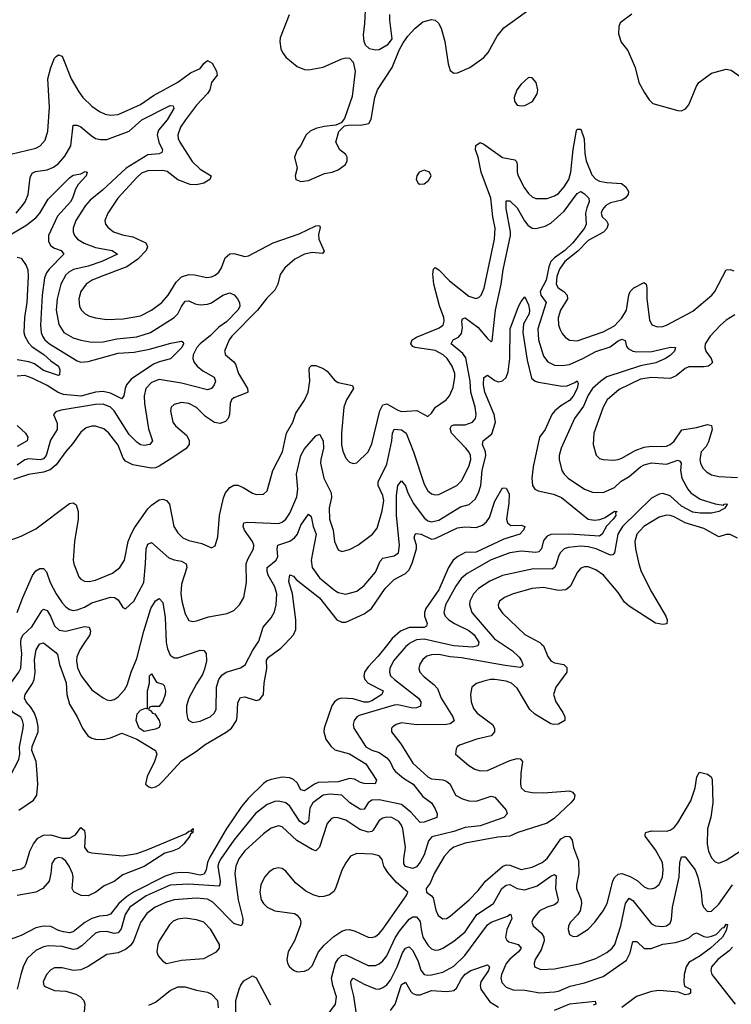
# Model space of a CAD drawing. Header units: inches. Extents: x 1843162 to 1959474, y 907081 to 1016326.
# Tile 420 of 656: x 1920243 to 1924057, y 948069 to 953347. Entities that reach past the tile are written whole.
import ezdxf

# ---------------------------------------------------------------- set-up
doc = ezdxf.new("R2010")
doc.units = ezdxf.units.IN
doc.header["$MEASUREMENT"] = 0
doc.layers.add('B9924', color=7, linetype='Continuous')
doc.layers.add('B9925', color=7, linetype='Continuous')

msp = doc.modelspace()

# ---------------------------------------------------------------- linework, layer by layer
at = {"layer": 'B9924', "color": 5}
for points, elevation in [([(1920000, 949167.3), (1920050, 949178), (1920120.2, 949219.8), (1920173.7, 949270), (1920190.5, 949289.5), (1920239.1, 949380.9), (1920243.1, 949410), (1920241, 949450), (1920262.2, 949550), (1920262.5, 949570), (1920258.5, 949590), (1920248.6, 949608.6), (1920210, 949631.6), (1920193.5, 949653.5), (1920178.7, 949690), (1920176.6, 949730), (1920196.2, 949790), (1920239, 949850), (1920248.6, 949871.4), (1920254.2, 949950), (1920249.3, 950000)], 540), ([(1922215.7, 950000), (1922164.5, 949935.5), (1922110, 949878.3), (1922091.7, 949850), (1922086.9, 949830), (1922093.1, 949810), (1922110.1, 949790), (1922191, 949750), (1922184.5, 949730), (1922130, 949695.6), (1922110, 949688.3), (1922090, 949689.6), (1922030, 949707.2), (1921969.3, 949710.7), (1921950, 949704.9), (1921930, 949690.6), (1921916.3, 949670), (1921874.3, 949550), (1921872.8, 949530), (1921883.8, 949490), (1921910, 949452.7), (1921932.8, 949432.8), (1922010, 949412.3), (1922097.7, 949357.7), (1922154.7, 949270), (1922148.9, 949251.1), (1922090, 949252.1), (1922070, 949257.9), (1922036.5, 949276.5), (1922010, 949278.9), (1921950, 949261.7), (1921842.5, 949257.5), (1921822.2, 949250), (1921770, 949213.2), (1921750, 949219.3), (1921730, 949257), (1921710, 949275), (1921690, 949283.7), (1921650, 949286.6), (1921590, 949275), (1921570, 949266.4), (1921550, 949252.5), (1921470, 949174.5), (1921432.4, 949130), (1921350, 949007.5), (1921262.2, 948857.8), (1921249.5, 948830), (1921242.8, 948790), (1921232.2, 948767.8), (1921210, 948762.4), (1921150, 948773.9), (1921110, 948776.3), (1921070, 948771.9), (1921023.1, 948756.9), (1920852.7, 948670), (1920814.6, 948645.4), (1920774.2, 948610), (1920730, 948552.7), (1920710, 948544.9), (1920670, 948542), (1920629.8, 948530.2), (1920591.9, 948508.1), (1920530, 948457.3), (1920510, 948453.4), (1920477.4, 948457.4), (1920450, 948465.2), (1920410, 948486), (1920370, 948488.7), (1920330, 948479.3), (1920250, 948437.6), (1920172.9, 948410)], 520), ([(1922327.8, 950000), (1922312.5, 949987.5), (1922247.2, 949910), (1922227.5, 949870), (1922224.2, 949850), (1922230.9, 949830), (1922250.9, 949810), (1922379.8, 949710), (1922393.5, 949690), (1922391.9, 949668.1), (1922370, 949658.2), (1922350, 949656.3), (1922270, 949673.7), (1922250, 949672.9), (1922063, 949617), (1922050.1, 949609.9), (1922035.8, 949590), (1922030.2, 949570), (1922034, 949550), (1922098, 949450), (1922130, 949431.2), (1922170, 949418.5), (1922210.2, 949390), (1922228.6, 949368.6), (1922245.9, 949330), (1922257.1, 949317.1), (1922300.8, 949280.8), (1922351.3, 949250), (1922402.7, 949182.7), (1922450, 949148.9), (1922470, 949117.4), (1922481, 949090), (1922478.3, 949070), (1922410, 949044.9), (1922390, 949043.8), (1922339.2, 949099.2), (1922290, 949140.6), (1922170, 949165.8), (1922130, 949164.4), (1922110.1, 949149.9), (1922090, 949116.1), (1922070, 949113.2), (1922012.4, 949150), (1921970, 949189.9), (1921904.6, 949195.4), (1921869.7, 949190.3), (1921814, 949150), (1921798.5, 949121.5), (1921790.1, 949049.9), (1921770, 949034), (1921743.6, 949050), (1921690, 949132.2), (1921670, 949149.9), (1921630, 949158.7), (1921610, 949156.2), (1921570, 949140.5), (1921507.2, 949092.8), (1921391.2, 948948.8), (1921320.6, 948850), (1921309.4, 948830), (1921305.1, 948810), (1921318, 948730), (1921315.9, 948710), (1921310, 948702.3), (1921150, 948712.9), (1921050, 948708.8), (1920920.4, 948650), (1920834, 948590), (1920808.9, 948550), (1920786.5, 948473.5), (1920770, 948453.1), (1920750, 948449.4), (1920710, 948459), (1920670, 948458.3), (1920650, 948449.9), (1920576.5, 948383.5), (1920550, 948366.1), (1920530, 948362.4), (1920470, 948378.7), (1920396.7, 948383.3), (1920370, 948377.6), (1920330, 948357.7), (1920283.8, 948316.2), (1920263.9, 948276.1), (1920248.2, 948230), (1920230.1, 948150)], 540), ([(1920237.6, 949110), (1920316.4, 949163.6), (1920334.8, 949190), (1920340.2, 949250), (1920335.5, 949330), (1920330.3, 949370), (1920308.2, 949430), (1920310, 949451.4), (1920342, 949530), (1920342.3, 949557.7), (1920334.8, 949594.8), (1920321.5, 949630), (1920302.3, 949662.3), (1920278.3, 949690), (1920268.8, 949710), (1920271.6, 949730), (1920311.6, 949788.4), (1920321, 949810), (1920325.7, 949850), (1920322.6, 949917.4), (1920330.4, 949969.6), (1920349.3, 950000)], 520), ([(1922830.3, 950000), (1922883.6, 949963.6), (1922919.6, 949930), (1922933, 949910), (1922939.6, 949890), (1922937.4, 949882.6), (1922924.7, 949875.3), (1922844.8, 949884.8), (1922610, 949927), (1922550, 949930.9), (1922490, 949943.4), (1922450, 949942.3), (1922425.3, 949934.7), (1922402.7, 949917.3), (1922387.1, 949892.9), (1922382, 949870), (1922388.3, 949850), (1922410, 949823.9), (1922463.1, 949783.1), (1922481.9, 949761.9), (1922501.7, 949710), (1922564.6, 949610), (1922571.7, 949588.3), (1922550, 949573.2), (1922530, 949569.9), (1922370, 949568.2), (1922290, 949578.7), (1922260.7, 949570), (1922242.6, 949557.4), (1922234.9, 949550), (1922235.8, 949530), (1922286.3, 949466.3), (1922350, 949361.6), (1922430, 949288.8), (1922450, 949278.7), (1922510, 949273.4), (1922530, 949265.8), (1922549.3, 949249.3), (1922579.1, 949190), (1922616.4, 949170), (1922650, 949160.7), (1922690, 949158.1), (1922770, 949184.2), (1922790, 949179.5), (1922850.3, 949110), (1922856, 949090), (1922837.4, 949070), (1922710, 949025.8), (1922630, 949017.9), (1922570, 948996.4), (1922452.6, 948967.4), (1922434.5, 948945.5), (1922410.8, 948870), (1922390, 948831.6), (1922370, 948807.1), (1922350, 948798), (1922310, 948808.6), (1922302.2, 948822.2), (1922301.2, 948850), (1922310.3, 948910), (1922296.4, 949010), (1922289.9, 949029.9), (1922275.6, 949050), (1922237.6, 949070), (1922210, 949072.6), (1922190, 949067.9), (1922170, 949053.8), (1922137.8, 949002.2), (1922130, 948995.6), (1922110, 948992.3), (1922065.6, 949005.6), (1921990, 949056.4), (1921950, 949068.5), (1921930, 949069.8), (1921914.5, 949065.5), (1921890, 949038), (1921850, 948911.2), (1921830, 948892.2), (1921810, 948898.7), (1921728, 948948), (1921650, 949020.2), (1921630, 949026.5), (1921590, 949014), (1921550, 948984), (1921450, 948892.5), (1921418.1, 948850), (1921401.8, 948810), (1921396.8, 948770), (1921402.2, 948710), (1921414.3, 948630), (1921438, 948530), (1921437.2, 948502.8), (1921430.2, 948489.8), (1921390, 948502.8), (1921277.3, 948617.3), (1921250, 948633.6), (1921190, 948639.2), (1921070, 948629.5), (1921030, 948617.5), (1920969.4, 948590.6), (1920924.7, 948555.3), (1920890, 948507.3), (1920852.7, 948407.3), (1920835.9, 948384.1), (1920810, 948363.4), (1920770, 948345.6), (1920710, 948337), (1920610, 948271.3), (1920570, 948254.6), (1920530, 948251.4), (1920470, 948264.4), (1920430, 948265.8), (1920410, 948255.1), (1920386.2, 948230), (1920368.3, 948190), (1920372.2, 948170), (1920382.3, 948162.3), (1920430, 948143.8), (1920490, 948139.3), (1920544.5, 948124.5), (1920569.5, 948109.5), (1920586.2, 948090), (1920591.8, 948070), (1920588.6, 948030)], 560), ([(1920378.5, 950000), (1920435.9, 949955.9), (1920444.6, 949944.6), (1920456.9, 949890), (1920491.9, 949791.9), (1920496.3, 949730), (1920510, 949677.3), (1920550.9, 949610), (1920578.9, 949550), (1920608.5, 949508.5), (1920630, 949495.6), (1920650, 949490.2), (1920690, 949489.5), (1920730, 949497.4), (1920790, 949522.6), (1920871.1, 949491.1), (1920970.2, 949430), (1920978.3, 949410), (1920965, 949370), (1920926.3, 949290), (1920917.3, 949250), (1920934.9, 949234.9), (1920950, 949230.5), (1920970, 949234.4), (1920990, 949245.3), (1921010, 949264.6), (1921110, 949374.8), (1921190, 949426), (1921237.6, 949462.4), (1921350, 949527.2), (1921378.7, 949550), (1921404.3, 949590), (1921409.2, 949610.8), (1921412.5, 949687.5), (1921426.7, 949713.3), (1921450, 949716.6), (1921510, 949697.8), (1921530, 949703.5), (1921550, 949729.1), (1921552.7, 949790), (1921567.1, 949870), (1921566, 949914), (1921575.7, 949930), (1921642.3, 949977.7), (1921663.1, 950000)], 520), ([(1920584.9, 950000), (1920565, 949970), (1920548.6, 949931.4), (1920546.8, 949910), (1920553.5, 949873.5), (1920572.7, 949830), (1920630, 949754.9), (1920690, 949711.4), (1920710, 949700.9), (1920730, 949698.3), (1920750, 949703.6), (1920770, 949717.4), (1920805.3, 949754.7), (1920819.7, 949780.3), (1920839.5, 949850), (1920870, 949922), (1920889.7, 950000)], 540), ([(1921029.7, 950000), (1921035.3, 949975.3), (1921050, 949940.8), (1921070, 949927.3), (1921090, 949927.1), (1921210, 949967.7), (1921230, 949966.3), (1921241.6, 949950), (1921243.9, 949910), (1921234.2, 949865.8), (1921222.6, 949837.4), (1921190, 949786.6), (1921150.2, 949710), (1921137.4, 949670), (1921136, 949636), (1921142.5, 949602.5), (1921150.2, 949590.2), (1921170, 949580.2), (1921210, 949586.7), (1921263.6, 949610), (1921285.1, 949630), (1921295.6, 949650), (1921297.4, 949770), (1921309.7, 949810), (1921327.1, 949832.9), (1921350, 949850.2), (1921426.5, 949873.5), (1921450.7, 949889.3), (1921492, 949968), (1921513.7, 950000)], 540), ([(1923039.5, 950000), (1923050, 949991.1), (1923073.1, 949933.1), (1923090.1, 949910.1), (1923110, 949899.3), (1923158.8, 949890), (1923175.3, 949875.3), (1923174.5, 949850), (1923116.6, 949770), (1923104.5, 949730), (1923116.3, 949690), (1923153.9, 949633.9), (1923164.8, 949610), (1923164.4, 949590), (1923130, 949570.6), (1923103.7, 949570), (1923090, 949573), (1923004.2, 949624.2), (1922977.5, 949650), (1922910, 949763.8), (1922879.1, 949790), (1922850, 949800.5), (1922790, 949809.9), (1922766, 949810), (1922730, 949802.2), (1922691.8, 949788.2), (1922665.7, 949770), (1922658.8, 949730), (1922662.2, 949690), (1922675.3, 949655.3), (1922694.4, 949630), (1922776.5, 949570), (1922787.8, 949550), (1922787.7, 949530), (1922770, 949508.5), (1922692.4, 949490), (1922600.9, 949459.1), (1922587.3, 949450), (1922582, 949438), (1922579.1, 949410), (1922650, 949348.9), (1922682, 949330), (1922710, 949321.3), (1922750, 949322.9), (1922870, 949375.9), (1922910, 949387.1), (1922925, 949385), (1922937.6, 949370), (1922928.8, 949308.8), (1922926.4, 949250), (1922931.2, 949230), (1922950, 949212.1), (1922990, 949204.2), (1923050, 949202), (1923190, 949213.5), (1923206.2, 949206.2), (1923218.2, 949190), (1923213.8, 949170), (1923197.5, 949150), (1923110, 949067.8), (1923070, 949040.4), (1922912.2, 948990), (1922870, 948971.2), (1922805.3, 948965.3), (1922630, 948933.9), (1922570, 948911.3), (1922545.9, 948894.1), (1922517.9, 948862.1), (1922464.4, 948770), (1922442.1, 948717.9), (1922421.1, 948690), (1922423.7, 948670), (1922450, 948651.7), (1922459.4, 948639.4), (1922473.2, 948573.2), (1922486, 948546), (1922510, 948526.9), (1922530, 948529.3), (1922550, 948542), (1922651.4, 948630), (1922700.9, 948679.1), (1922738.6, 948730), (1922830, 948808.5), (1922850, 948816.6), (1922870, 948815.1), (1922930, 948792.8), (1922990, 948803.9), (1923042.7, 948830), (1923069.9, 948850.1), (1923143.4, 948956.6), (1923170, 948970.7), (1923188.8, 948968.8), (1923204.6, 948950), (1923211.2, 948910), (1923237.8, 948837.8), (1923239, 948770), (1923226.6, 948710), (1923227.9, 948690), (1923251.6, 948630), (1923254, 948610), (1923246, 948570), (1923231.7, 948548.3), (1923194.6, 948510), (1923183.6, 948490), (1923181.7, 948470), (1923190, 948443.8), (1923210, 948432.4), (1923230, 948435.3), (1923290, 948472), (1923325.4, 948510), (1923370, 948570.3), (1923392, 948610), (1923422.3, 948730), (1923431.3, 948748.7), (1923450, 948767.8), (1923470, 948771), (1923515.3, 948755.3), (1923553, 948733), (1923590, 948699.7), (1923610, 948690.2), (1923630, 948689.1), (1923646.2, 948693.8), (1923670, 948711.8), (1923688.6, 948751.4), (1923691.4, 948790), (1923687.7, 948830), (1923650, 948896.5), (1923594.5, 948970), (1923596.1, 948983.9), (1923599.5, 948990), (1923630, 948998.6), (1923710, 948996.8), (1923730, 949002.5), (1923750, 949017.2), (1923770, 949042.6), (1923840.5, 949159.5), (1923862.6, 949230), (1923871.4, 949288.6), (1923887, 949313), (1923930, 949302.2), (1923948.7, 949288.7), (1923954.6, 949274.6), (1923958.8, 949150), (1923947.3, 949072.7), (1923930, 949009.3), (1923927.7, 948927.7), (1923934.8, 948890), (1923950, 948854.9), (1923970, 948833.4), (1923990, 948826.3), (1924030, 948842.4), (1924164.4, 948930)], 580), ([(1922701.2, 950000), (1922698.6, 949990), (1922670, 949982.8), (1922569.2, 949990.8), (1922528.2, 950000)], 540), ([(1920190, 948783.4), (1920250, 948794.7), (1920259.7, 948800.3), (1920270, 948808), (1920277.3, 948822.7), (1920296.6, 948890), (1920316.6, 948930), (1920340.9, 948959.1), (1920370, 948975.5), (1920410, 948977.9), (1920470, 948960.1), (1920510, 948959.5), (1920542.6, 948977.4), (1920570, 949016.4), (1920590, 949000.4), (1920593, 948973), (1920589.6, 948910), (1920607.2, 948887.2), (1920630, 948881.5), (1920794.5, 948865.5), (1920870, 948877.1), (1920930, 948898.6), (1921134.5, 948985.5), (1921150, 948997.6), (1921159.3, 948999.3), (1921166, 948994), (1921162, 949002), (1921172.5, 949012.5), (1921170, 948989.6), (1921158.4, 948981.6), (1921154.6, 948970), (1921121.8, 948930), (1921095, 948905), (1921060.4, 948890), (1921020.3, 948879.7), (1920910, 948808.8), (1920796.4, 948763.6), (1920750, 948727.7), (1920695.2, 948704.8), (1920650.2, 948670), (1920610, 948650.5), (1920571.9, 948651.9), (1920532.5, 948672.5), (1920523.7, 948690), (1920529.4, 948750), (1920526.3, 948770), (1920507.7, 948810), (1920490, 948837), (1920470, 948852.2), (1920450, 948855.6), (1920431.2, 948848.8), (1920415.1, 948824.9), (1920410.1, 948770), (1920400.1, 948730), (1920367.5, 948690), (1920330, 948670), (1920230, 948652)], 480), ([(1921891.2, 948008.8), (1921935, 948070), (1921941, 948110), (1921920.4, 948170), (1921914.8, 948210), (1921935.5, 948290), (1921950, 948314), (1921970, 948331), (1921990, 948334.2), (1922110, 948278.2), (1922150, 948277.2), (1922170, 948287.2), (1922190, 948303), (1922210.9, 948329.1), (1922255, 948425), (1922277.8, 948462.2), (1922330, 948525), (1922350, 948538.3), (1922370, 948537.8), (1922390, 948512.7), (1922394.2, 948470), (1922404.3, 948430), (1922430, 948386.4), (1922450, 948366.7), (1922470, 948360.2), (1922490, 948361.6), (1922510, 948369.5), (1922570, 948407.5), (1922630, 948457.9), (1922693.1, 948550), (1922783, 948610), (1922827, 948690), (1922850, 948708.8), (1922870, 948710.7), (1922910, 948689.6), (1922950, 948683.8), (1923016.4, 948703.6), (1923090, 948755.7), (1923110, 948764.9), (1923118, 948758), (1923115.4, 948690), (1923128.3, 948630), (1923124.7, 948615.3), (1923110, 948603), (1923069.4, 948590.6), (1923028.7, 948570), (1922994.3, 948530), (1922988.4, 948510), (1922994.9, 948490), (1923039.5, 948450), (1923051.7, 948430), (1923053.7, 948410), (1923037.7, 948362.3), (1923005.4, 948310), (1922999.7, 948290), (1923002.6, 948270), (1923036.1, 948256.1), (1923110, 948259.1), (1923250, 948288.9), (1923330, 948315.1), (1923390, 948347.5), (1923418.2, 948370), (1923433.5, 948390), (1923465.5, 948490), (1923490, 948610.4), (1923510, 948637.8), (1923530, 948625.7), (1923630, 948501.2), (1923650, 948490.2), (1923690, 948487.3), (1923710, 948490.2), (1923730, 948504), (1923736.4, 948523.6), (1923742.1, 948590), (1923777.4, 948750), (1923780.3, 948830), (1923790, 948859.1), (1923810, 948860.5), (1923862.8, 948790), (1923878.2, 948750), (1923894.9, 948670), (1923901, 948610), (1923908.2, 948590), (1923930, 948567.2), (1923950, 948568.2), (1923990, 948607), (1924062.9, 948710)], 560), ([(1922045.7, 948030), (1922033.2, 948113.2), (1922019.3, 948170), (1922017.1, 948190), (1922020.5, 948199.5), (1922030, 948210.2), (1922090, 948177.2), (1922150, 948152.1), (1922170, 948151.4), (1922190, 948158.8), (1922210, 948173), (1922230, 948199.4), (1922266.3, 948270), (1922294.9, 948345.1), (1922310, 948371), (1922330, 948377.1), (1922350, 948358.4), (1922379.2, 948299.2), (1922393.2, 948253.2), (1922410, 948229.5), (1922430, 948224.8), (1922450, 948226.7), (1922510, 948242.4), (1922570, 948274.2), (1922629, 948331), (1922750, 948495.7), (1922770, 948510.1), (1922857.8, 948542.2), (1922871.7, 948551.7), (1922876, 948550), (1922880.2, 948530), (1922853.6, 948470), (1922847, 948427), (1922853.2, 948413.2), (1922864.3, 948404.3), (1922914, 948390), (1922930.7, 948370), (1922917, 948350), (1922870, 948311.6), (1922850, 948288.2), (1922825, 948230), (1922822, 948210), (1922826.6, 948186.6), (1922850, 948160.9), (1922887.3, 948147.3), (1922950, 948145.3), (1923030, 948131.1), (1923110, 948136), (1923130, 948139.8), (1923192.8, 948167.2), (1923270, 948183.9), (1923370, 948219.3), (1923494.3, 948305.7), (1923515.4, 948344.6), (1923530, 948406.7), (1923550, 948405.5), (1923590, 948367.9), (1923627.8, 948367.8), (1923690, 948391.6), (1923758.5, 948401.5), (1923805.5, 948414.5), (1923833.1, 948426.9), (1923850, 948443.2), (1923870, 948452.7), (1923910, 948433.3), (1923930, 948430.1), (1923950, 948433.9), (1923975.7, 948444.3), (1924010, 948478.6), (1924018.8, 948481.2), (1924030, 948498.7), (1924037.2, 948497.2), (1924030, 948464.7), (1924009, 948430), (1923944.8, 948370), (1923890, 948329.5), (1923830, 948292.7), (1923815.2, 948270), (1923804.5, 948230), (1923801.6, 948190), (1923806.9, 948166.9), (1923838, 948150), (1923838, 948130), (1923830, 948123.5), (1923810, 948120.3), (1923773.7, 948133.7), (1923670, 948143.1), (1923630, 948137.7), (1923547.9, 948112.1), (1923470, 948053)], 540), ([(1924063.7, 948376.3), (1924044.8, 948355.2), (1923984.8, 948310), (1923951.6, 948270), (1923947.8, 948250), (1923952.5, 948230), (1924078.4, 948070)], 560), ([(1922230, 948036.1), (1922256.1, 948070), (1922290, 948176.5), (1922310, 948187.9), (1922338.6, 948138.6), (1922350, 948127.4), (1922370, 948119.4), (1922390, 948120.5), (1922450, 948142.9), (1922530, 948138.4), (1922559.2, 948140.8), (1922570, 948143.8), (1922583.4, 948156.6), (1922610, 948205.2), (1922630, 948230.8), (1922661.1, 948250), (1922750, 948280.3), (1922761.3, 948270), (1922756.1, 948250), (1922715.1, 948190), (1922710.1, 948170), (1922714, 948150), (1922763.2, 948083.2), (1922810, 948054.2)], 520), ([(1921401.2, 947970), (1921401.3, 948090), (1921418.4, 948150), (1921427.4, 948172.6), (1921444.8, 948195.2), (1921490, 948222), (1921510, 948211.8), (1921586.9, 948066.9)], 560), ([(1920935.6, 948064.4), (1920970, 948080.6), (1921050, 948142.7), (1921090, 948163), (1921130, 948163.8), (1921190, 948145.8), (1921250, 948135.4), (1921270, 948124.5), (1921302.2, 948090), (1921306, 948050)], 560), ([(1923110, 948038.8), (1923191.4, 948071.4), (1923326.4, 948086.4), (1923331.5, 948070), (1923315.9, 948064.1)], 520)]:
    msp.add_lwpolyline(points, dxfattribs=dict(at, elevation=elevation))
for points, elevation in [([(1920910, 949531.5), (1920883.7, 949550), (1920868, 949590), (1920873.1, 949626.9), (1920890, 949646.7), (1920916.9, 949656.9), (1920927.3, 949652.7), (1920928.7, 949748.7), (1920938, 949790), (1920939, 949830), (1920950, 949841), (1920976, 949796), (1921010, 949784.7), (1921017.3, 949777.3), (1921024, 949750), (1921022.4, 949730), (1921010, 949694), (1920990, 949666), (1920950, 949666), (1920938, 949662), (1920934, 949650), (1920944.7, 949644.7), (1920954, 949630), (1920966.4, 949626.4), (1920990, 949591.3), (1920995.2, 949570), (1920990, 949553.2), (1920970, 949544.4)], 520), ([(1922050, 948878), (1922016.5, 948863.5), (1921990, 948827.6), (1921970, 948787.6), (1921935.8, 948690), (1921926.2, 948673.8), (1921903.9, 948656.1), (1921873, 948647), (1921850, 948646), (1921815.3, 948655.3), (1921776.4, 948676.4), (1921721, 948721), (1921670, 948783.7), (1921650, 948797.6), (1921630, 948801.3), (1921604.5, 948795.5), (1921580.5, 948779.5), (1921555.3, 948750), (1921534.9, 948710), (1921530.3, 948670), (1921537.4, 948630), (1921550, 948610.4), (1921570, 948590.4), (1921610, 948570.4), (1921715.8, 948555.8), (1921730, 948547.3), (1921746.6, 948526.6), (1921750.4, 948510), (1921747, 948490), (1921714.9, 948410), (1921681.8, 948350), (1921675.3, 948310), (1921678.4, 948290), (1921688.5, 948270), (1921710, 948252.2), (1921730, 948244.2), (1921770, 948247.2), (1921790, 948256.5), (1921810, 948276.5), (1921844.8, 948350), (1921874.3, 948385.7), (1921927.1, 948432.9), (1921970, 948460.8), (1921990, 948468.3), (1922010, 948469.5), (1922041.1, 948461.1), (1922110, 948428.6), (1922130, 948426.8), (1922150, 948432.9), (1922170, 948448.4), (1922190, 948472.9), (1922314.5, 948650), (1922323.6, 948670), (1922262.6, 948722.6), (1922215.3, 948775.3), (1922195.2, 948810), (1922185.9, 948845.9), (1922170, 948866), (1922133.4, 948873.4)], 580), ([(1921130, 948530.6), (1921090, 948526.2), (1921065.3, 948514.7), (1921045, 948495), (1920990.3, 948410), (1920982.7, 948390), (1920977.6, 948350), (1920984.4, 948330), (1921010, 948300.5), (1921030, 948288.8), (1921110, 948305.2), (1921230, 948315.6), (1921298.4, 948350), (1921314, 948370), (1921313.7, 948390), (1921267.6, 948470), (1921229.1, 948509.1), (1921190, 948522.2)], 580)]:
    msp.add_lwpolyline(points, close=True, dxfattribs=dict(at, elevation=elevation))
at = {"layer": 'B9925', "color": 5}
for points, elevation in [([(1921687.3, 953372.7), (1921639.6, 953250), (1921637.3, 953230), (1921642.7, 953190), (1921651.6, 953170), (1921670, 953146), (1921730, 953096.1), (1921770, 953080.2), (1921790, 953077.3), (1921870, 953092.6), (1921970, 953137), (1921990, 953142), (1922010, 953140.4), (1922030, 953118.8), (1922040.2, 953070), (1922024.5, 952935.5), (1921983.5, 952816.5), (1921966.4, 952793.6), (1921938, 952782), (1921874.7, 952774.7), (1921830, 952763.1), (1921800.5, 952750), (1921777.6, 952730), (1921748.4, 952670), (1921730, 952646.6), (1921714.9, 952610), (1921730.5, 952550), (1921719.1, 952510), (1921722.8, 952490), (1921750, 952479.1), (1921790, 952484.4), (1921877, 952523), (1921917.2, 952530), (1921950, 952542.4), (1921989.6, 952570), (1921998.9, 952590), (1921998.7, 952610), (1921990, 952623.7), (1921959.3, 952650), (1921938, 952690), (1921952.5, 952747.5), (1921983.1, 952776.9), (1922016.5, 952783.5), (1922070, 952780.5), (1922114, 952790), (1922127.2, 952812.8), (1922145.6, 952930), (1922159.8, 952970), (1922238.4, 953090), (1922276.6, 953183.4), (1922298, 953222), (1922322.5, 953257.5), (1922360.4, 953299.6), (1922404.4, 953335.6), (1922450, 953347.6), (1922470, 953343.7), (1922488.2, 953328.2), (1922501.1, 953301.1), (1922521.5, 953230), (1922539.6, 953110), (1922550, 953074.8), (1922570, 953060.4), (1922590, 953062.6), (1922655.6, 953090), (1922730, 953143.5), (1922753.7, 953170), (1922801.5, 953258.5), (1922836.9, 953303.1), (1923023.3, 953436.7)], 620), ([(1922225.6, 953374.4), (1922224.3, 953344.3), (1922236.7, 953243.3), (1922213, 953210), (1922170, 953185.7), (1922150, 953183.5), (1922117.2, 953190), (1922097, 953210), (1922089.6, 953229.6), (1922085.8, 953265.8), (1922093.4, 953326.6), (1922097.8, 953430)], 620), ([(1923523.1, 953376.9), (1923461.7, 953330), (1923454.9, 953310), (1923451.8, 953270), (1923466.2, 953226.2), (1923501.7, 953181.7), (1923541.3, 953090), (1923562, 953010), (1923590, 952957.3), (1923616.7, 952916.7), (1923636.8, 952896.8), (1923770, 952859.5), (1923790, 952858.4), (1923812, 952868), (1923829.6, 952890), (1923869.7, 952990), (1923883.6, 953010), (1923950, 953060.3), (1924030, 953081.7), (1924056.2, 953076.2), (1924110, 953039.3)], 620), ([(1920195, 952625), (1920330, 952657.8), (1920352.1, 952670), (1920379.2, 952700.8), (1920393.3, 952750), (1920402.8, 952877.2), (1920394.2, 953030), (1920410, 953090.7), (1920430, 953140.7), (1920438, 953150), (1920450, 953157.6), (1920471, 953151), (1920519.5, 953030), (1920559.2, 952959.2), (1920581.7, 952930), (1920630, 952883), (1920670, 952854.3), (1920700.8, 952840.8), (1920730, 952834.4), (1920770, 952838.5), (1920890, 952891.2), (1920960.2, 952939.8), (1921090, 953011.2), (1921157.7, 953062.3), (1921210, 953084.6), (1921230, 953112.3), (1921250, 953127.1), (1921274, 953114), (1921297.3, 953070), (1921300.8, 953050), (1921270.1, 953010), (1921261.9, 952970), (1921250, 952950.6), (1921190, 952888.2), (1921131, 952810), (1921105.4, 952770), (1921090.1, 952730), (1921091.8, 952710), (1921101.3, 952690), (1921166.8, 952586.8), (1921210, 952545), (1921268.7, 952510), (1921261.7, 952490), (1921229.8, 952469.8), (1921190, 952462), (1921156.2, 952463.8), (1921090, 952489), (1921032.9, 952532.9), (1921010, 952539), (1920930, 952537.2), (1920896.5, 952523.5), (1920870, 952501.3), (1920769.4, 952390), (1920715.5, 952310), (1920699.7, 952270), (1920703.6, 952250), (1920714.4, 952234.4), (1920745.3, 952210), (1920793.4, 952193.4), (1920850, 952182.2), (1920918.7, 952150), (1920927.8, 952130), (1920920.7, 952110), (1920876.6, 952063.4), (1920817.9, 952022.1), (1920678.9, 951970), (1920631.8, 951950), (1920599.6, 951930), (1920571.3, 951890), (1920560.7, 951850), (1920563.9, 951810), (1920573.8, 951790), (1920593.4, 951770), (1920617.3, 951757.3), (1920650, 951748), (1920710, 951739.8), (1920796.9, 951743.1), (1920890, 951759), (1920950, 951789.5), (1921004.1, 951830), (1921038.1, 951870), (1921080.9, 951939.1), (1921110, 951967.8), (1921150, 951980.9), (1921179.3, 951979.3), (1921245.2, 951965.2), (1921270, 951967.8), (1921290, 951976.5), (1921310, 951994), (1921324.2, 952015.8), (1921344.7, 952070), (1921370, 952092.3), (1921390, 952093.2), (1921450, 952078.3), (1921470, 952080.4), (1921601.4, 952150), (1921741.2, 952198.8), (1921830, 952242.6), (1921850, 952244), (1921853.5, 952233.5), (1921844.7, 952195.3), (1921846.5, 952170), (1921873.9, 952106.1), (1921865.8, 952094.2), (1921810, 952098.8), (1921770, 952090.8), (1921717.6, 952062.4), (1921663.6, 952016.4), (1921638.8, 951981.2), (1921625.9, 951930), (1921610, 951896.7), (1921566.7, 951853.3), (1921518.2, 951790), (1921379.4, 951650), (1921364.8, 951630), (1921341.3, 951570), (1921346.5, 951550), (1921390, 951513.4), (1921399.5, 951499.5), (1921415.4, 951450), (1921464, 951370), (1921466.2, 951353.8), (1921466, 951350), (1921455.6, 951344.4), (1921390, 951320.3), (1921378, 951310), (1921370.1, 951289.9), (1921366.6, 951230), (1921360.1, 951210), (1921346.4, 951193.6), (1921316.9, 951183.1), (1921287.1, 951187.1), (1921239.2, 951219.2), (1921190, 951268.9), (1921150, 951289.8), (1921110, 951294.4), (1921070, 951284.5), (1921055.5, 951270), (1921050.4, 951250), (1921063.6, 951190), (1921078.3, 951170), (1921138.8, 951118.8), (1921151.8, 951091.8), (1921150.9, 951070), (1921132.9, 951047.1), (1921050, 950991.7), (1920990, 950954.2), (1920970, 950945.5), (1920950, 950943.8), (1920850, 950960.8), (1920810, 950980.5), (1920797.2, 950997.2), (1920770, 951065.6), (1920721.2, 951130), (1920693.6, 951153.6), (1920650, 951167.6), (1920630, 951168.3), (1920600, 951160), (1920570, 951136.8), (1920526.6, 951073.4), (1920490, 951032.5), (1920438.8, 950961.2), (1920406.5, 950933.5), (1920370, 950920.8), (1920290, 950909.9), (1920210, 950882.4)], 580), ([(1920223.9, 952310), (1920258.5, 952350), (1920271.7, 952370), (1920287.4, 952410), (1920298.4, 952501.6), (1920310, 952524.6), (1920327.9, 952532.1), (1920390, 952542.3), (1920423.7, 952556.3), (1920450, 952576.3), (1920484.8, 952615.2), (1920517.5, 952670), (1920530, 952780.5), (1920550, 952782), (1920570, 952771.5), (1920625.2, 952725.2), (1920650, 952710.1), (1920676.3, 952703.7), (1920710, 952705.3), (1920830, 952749.6), (1920897.9, 952810), (1921050, 952886.3), (1921064.9, 952884.9), (1921068.8, 952870), (1921033, 952810), (1920986.3, 952753.7), (1920979.2, 952730), (1920987.8, 952690), (1921007.6, 952650), (1921004.8, 952635.2), (1920990, 952626.9), (1920930, 952623.1), (1920814.4, 952550), (1920686.9, 952433.1), (1920620.8, 952379.2), (1920596.4, 952350), (1920543.9, 952270), (1920529.5, 952230), (1920528.8, 952210), (1920535.9, 952190), (1920553.2, 952170), (1920588.3, 952148.3), (1920650, 952125.8), (1920738, 952110), (1920767.2, 952090), (1920683.2, 952050), (1920610, 952026.2), (1920532, 952008), (1920505.8, 951994.2), (1920490, 951979.8), (1920463.1, 951930), (1920442.9, 951850), (1920439, 951790), (1920452.4, 951712.4), (1920478.9, 951670), (1920530, 951641.2), (1920570, 951629.1), (1920630, 951618.9), (1920690, 951620.5), (1920764, 951636), (1920870, 951646.2), (1920944.1, 951670), (1921070, 951750.8), (1921090, 951771), (1921110, 951810.2), (1921130, 951837.5), (1921150, 951839), (1921184.1, 951824.1), (1921210, 951819), (1921250, 951821.5), (1921270.6, 951829.4), (1921331.6, 951870), (1921370, 951882.3), (1921391.9, 951871.9), (1921410.8, 951850.8), (1921421.3, 951830), (1921422.9, 951810), (1921412.9, 951790), (1921352, 951728), (1921310, 951698.1), (1921265.8, 951654.2), (1921210.1, 951610), (1921191.6, 951590), (1921172.4, 951550), (1921170.1, 951530), (1921177.5, 951510), (1921194, 951490), (1921224.8, 951464.8), (1921284.9, 951430), (1921291.9, 951410), (1921285, 951390), (1921270, 951369.8), (1921250, 951362.7), (1921110, 951398.9), (1920990, 951419), (1920950, 951402.5), (1920918.8, 951370), (1920909.1, 951330.9), (1920911.6, 951290), (1920933, 951153), (1920954, 951090), (1920940.5, 951070), (1920910, 951064.4), (1920890, 951068), (1920870, 951081.6), (1920830, 951123.7), (1920750, 951250.9), (1920729.9, 951270), (1920690, 951285.3), (1920650, 951283.6), (1920465.8, 951254.2), (1920435.8, 951244.2), (1920424.4, 951230), (1920444, 951184), (1920444.2, 951150), (1920407.8, 951092.2), (1920385.6, 951010), (1920370, 950993.6), (1920352.1, 950987.9), (1920290, 950992.4), (1920270, 950987.8), (1920230, 950958.8)], 560), ([(1920171.8, 950550), (1920250, 950578.8), (1920330, 950617.5), (1920510, 950753.7), (1920530, 950756.4), (1920545.9, 950745.9), (1920555.9, 950710), (1920555.8, 950670), (1920536.8, 950550), (1920530.2, 950450.2), (1920533.2, 950430), (1920560.7, 950360.7), (1920570, 950347.6), (1920590, 950337.6), (1920615.9, 950335.9), (1920650, 950343.2), (1920740.2, 950379.8), (1920779.1, 950410), (1920804.8, 950450), (1920825, 950550), (1920839.6, 950590), (1920857.6, 950622.4), (1920930, 950724.5), (1920950, 950745), (1920990, 950772.7), (1921010, 950777.1), (1921030, 950770.2), (1921045.4, 950750), (1921068.5, 950630), (1921090, 950596), (1921117.4, 950570), (1921150, 950555), (1921219.4, 950539.4), (1921270, 950515.5), (1921290, 950527.3), (1921304.5, 950575.5), (1921314.6, 950690), (1921335.2, 950784.8), (1921346.4, 950810), (1921370, 950839.7), (1921390, 950851), (1921411.4, 950851.4), (1921440.1, 950840.1), (1921490, 950809.1), (1921510, 950802.7), (1921550, 950804.2), (1921570, 950820.7), (1921600.3, 950930), (1921651.2, 951030), (1921672.7, 951130), (1921707.3, 951190), (1921722.6, 951237.4), (1921770, 951307.4), (1921788.2, 951350), (1921797.5, 951410), (1921793.5, 951470), (1921796.9, 951483.1), (1921807, 951493), (1921830, 951492.7), (1921870, 951476.3), (1921890, 951462.3), (1921930, 951415), (1921950, 951402.6), (1922026.4, 951386.4), (1922031.1, 951370), (1921995.1, 951310), (1921979.3, 951270), (1921967.1, 951130), (1921968.2, 951068.2), (1921974.4, 951034.4), (1921990, 950996.3), (1922010, 950974.4), (1922030, 950968.5), (1922050, 950972.2), (1922110, 951030.4), (1922130, 951073.4), (1922172.5, 951250), (1922190, 951283), (1922210, 951287), (1922270, 951253), (1922290, 951247.2), (1922372, 951252), (1922430, 951219.5), (1922450, 951238), (1922471.5, 951270), (1922528.7, 951310), (1922546.3, 951330), (1922565.4, 951374.6), (1922575.5, 951430), (1922574.5, 951450), (1922560.9, 951490), (1922533.9, 951530), (1922512.4, 951550), (1922470, 951573.3), (1922363, 951590), (1922350, 951595.6), (1922338.8, 951610), (1922346.3, 951630), (1922370, 951645), (1922486.9, 951693.1), (1922512.7, 951710), (1922517.9, 951730), (1922516.2, 951750), (1922493.2, 951813.2), (1922463.1, 951930), (1922457.4, 951982.6), (1922461.5, 952010), (1922470, 952018), (1922490, 952006.5), (1922547, 951947), (1922650, 951865.6), (1922688.3, 951851.7), (1922703, 951857), (1922715.8, 951870), (1922731.8, 951908.2), (1922786.9, 952170), (1922791.4, 952230), (1922779.4, 952290), (1922767.5, 952390), (1922716.8, 952530), (1922700.3, 952610), (1922685.7, 952650), (1922687, 952673), (1922710, 952688.7), (1922730, 952680.1), (1922830, 952608.6), (1922896.2, 952596.2), (1922906.1, 952586.1), (1922910, 952570.7), (1922909.6, 952530), (1922915, 952510), (1922946.5, 952446.5), (1922970, 952415.5), (1922990, 952397.8), (1923010, 952387.8), (1923070, 952388.1), (1923110, 952402), (1923130, 952415.9), (1923160.7, 952450), (1923186.1, 952490), (1923197.5, 952530), (1923208.9, 952651.1), (1923227.8, 952752.2), (1923230, 952759.1), (1923250, 952759.3), (1923268.5, 952708.5), (1923271.9, 952630), (1923278.6, 952590), (1923310, 952515), (1923330, 952492.3), (1923350, 952481), (1923390, 952473.3), (1923467.9, 952467.9), (1923491.6, 952451.6), (1923505.9, 952425.9), (1923504.3, 952410), (1923488.8, 952390), (1923470, 952380.1), (1923410, 952364.4), (1923385, 952350), (1923366, 952330), (1923360.1, 952310), (1923365.1, 952290), (1923387.9, 952267.9), (1923396.9, 952250), (1923390, 952227.1), (1923371.6, 952208.4), (1923290, 952163.5), (1923234.8, 952105.2), (1923165.5, 952050), (1923135.3, 952010), (1923122.5, 951970), (1923117.9, 951930), (1923128.1, 951910), (1923158.5, 951890), (1923177.9, 951870), (1923179.1, 951850), (1923141.2, 951790), (1923129.5, 951749.5), (1923130.8, 951710.8), (1923137.1, 951690), (1923150, 951664.2), (1923165.7, 951645.7), (1923190, 951628.4), (1923230, 951624.6), (1923370, 951673.1), (1923430, 951705.5), (1923470, 951748.3), (1923495.8, 951790), (1923507, 951870), (1923514.5, 951890), (1923534.8, 951910), (1923590, 951938), (1923600.3, 951930), (1923604.7, 951910), (1923604.2, 951850), (1923618.2, 951738.2), (1923631.8, 951711.8), (1923660.7, 951700.7), (1923690, 951702.7), (1923710, 951709.4), (1923850, 951784.6), (1923952.1, 951870), (1923969.1, 951890), (1924030, 952006.8), (1924050, 952007.3), (1924070, 952000.5)], 580), ([(1920187.6, 952192.4), (1920276.2, 952243.8), (1920330, 952285.4), (1920350.5, 952309.5), (1920395.8, 952384.2), (1920510, 952499), (1920530, 952513), (1920570, 952520.7), (1920593.7, 952533.7), (1920604.7, 952530), (1920598.8, 952510), (1920556, 952464), (1920541.4, 952438.6), (1920525.8, 952390), (1920514.3, 952370), (1920446.1, 952293.9), (1920397.3, 952190), (1920397.5, 952157.5), (1920410, 952134.4), (1920430, 952121.7), (1920466, 952110), (1920479.6, 952090), (1920400.7, 952010), (1920386.5, 951990), (1920376.6, 951963.4), (1920362.6, 951870), (1920354.6, 951710), (1920357.4, 951670), (1920364.5, 951650), (1920378.4, 951630), (1920402.1, 951610), (1920550, 951517.6), (1920570, 951510.8), (1920610, 951514), (1920770, 951558.7), (1920855.7, 951564.3), (1920939.3, 951580.7), (1921052.3, 951612.3), (1921110, 951623.7), (1921118.4, 951618.4), (1921120.9, 951610), (1921112, 951590), (1921051.7, 951528.3), (1920990, 951512.6), (1920959.9, 951500.1), (1920840.5, 951419.5), (1920815.5, 951390), (1920807.8, 951370), (1920801.8, 951330), (1920790, 951314.2), (1920730, 951345.7), (1920690, 951354.5), (1920650, 951350.3), (1920570, 951329.4), (1920477.3, 951337.3), (1920448.5, 951348.5), (1920390, 951385.6), (1920310, 951426), (1920270, 951439.4), (1920230, 951435.3)], 540), ([(1920229.9, 950170.1), (1920259.3, 950250), (1920312.2, 950367.8), (1920330, 950392.4), (1920350, 950404.7), (1920370, 950404.9), (1920387.1, 950387.1), (1920406.8, 950330), (1920437.5, 950270), (1920470, 950221.6), (1920490, 950199.3), (1920510, 950185.4), (1920530, 950180.8), (1920550, 950182.8), (1920590, 950198.1), (1920630, 950220.4), (1920730, 950252.1), (1920750.1, 950250.1), (1920770, 950237.2), (1920795.6, 950195.6), (1920810, 950188.2), (1920854.2, 950230), (1920907.9, 950330), (1920917.9, 950430), (1920919.9, 950510), (1920930, 950536.5), (1920950, 950544.9), (1921041.8, 950461.8), (1921070, 950451.8), (1921110, 950445.3), (1921135, 950430), (1921138.9, 950410), (1921110, 950322), (1921107.2, 950270), (1921111.5, 950230), (1921130, 950162), (1921150, 950126.7), (1921170, 950121.7), (1921190, 950125.5), (1921254.3, 950145.7), (1921355.1, 950164.9), (1921390, 950180.4), (1921420.5, 950210), (1921444, 950250), (1921457.6, 950330), (1921457.2, 950430), (1921465, 950455), (1921496.8, 950510), (1921497.3, 950530), (1921489.8, 950550), (1921447, 950610), (1921439.8, 950630), (1921444.2, 950650), (1921466.5, 950653.5), (1921630, 950647.2), (1921650, 950654), (1921670, 950670.2), (1921690, 950701.8), (1921728.9, 950790), (1921733.1, 950830), (1921726.4, 950910), (1921749.5, 951010), (1921770, 951045.8), (1921830, 951116.9), (1921850, 951125.3), (1921869.4, 951089.4), (1921871.4, 951050), (1921856.5, 950990), (1921855.9, 950970), (1921873, 950890), (1921911.8, 950810), (1921914, 950786), (1921901.5, 950730), (1921902.6, 950670), (1921922.8, 950610), (1921930.2, 950550), (1921950, 950506), (1921970, 950497), (1922010, 950506.3), (1922054.5, 950530), (1922134.3, 950590), (1922158.7, 950621.3), (1922185.6, 950714.4), (1922194.7, 950770), (1922190, 950796.8), (1922164.9, 950850), (1922164.3, 950870), (1922210, 950963.6), (1922236.6, 951090), (1922240.2, 951130), (1922250, 951152.5), (1922290, 951148.7), (1922315, 951130), (1922353.1, 951030), (1922410, 950857.4), (1922430, 950821.6), (1922450, 950806), (1922470, 950800.2), (1922490, 950801.8), (1922586, 950850), (1922610, 950874.3), (1922650, 950951.5), (1922660.4, 950990), (1922658.9, 951010), (1922650.4, 951030), (1922633.7, 951050), (1922557.9, 951130), (1922550, 951156.3), (1922556.4, 951170), (1922570, 951176), (1922630, 951174.8), (1922670, 951189.4), (1922686.5, 951210), (1922689.9, 951230.1), (1922684.3, 951270), (1922661, 951350), (1922656.7, 951410), (1922633.6, 951533.6), (1922618, 951558), (1922555.3, 951610), (1922566, 951630), (1922594.7, 951645.3), (1922610, 951665.4), (1922615.5, 951695.5), (1922612.1, 951730), (1922616.6, 951743.4), (1922630, 951747.9), (1922698.2, 951698.2), (1922750, 951637.6), (1922770, 951620.3), (1922774.7, 951625.3), (1922793.7, 951790), (1922824, 951930), (1922833.6, 952006.4), (1922873.5, 952190), (1922873.5, 952210), (1922850, 952335.3), (1922850, 952376), (1922870, 952374.9), (1922910, 952337.5), (1922947.8, 952267.8), (1922965.7, 952245.7), (1922990, 952229.5), (1923010, 952227.9), (1923059.4, 952240.6), (1923090, 952256.6), (1923160.4, 952319.6), (1923230, 952415.5), (1923250, 952426.4), (1923270, 952414), (1923293.6, 952390), (1923295.7, 952370), (1923281.9, 952338.1), (1923275.9, 952310), (1923279.6, 952250), (1923270.1, 952230), (1923206.8, 952150), (1923164, 952110), (1923109.4, 952070.6), (1923090, 952050), (1923078.3, 952021.7), (1923064.3, 951950), (1923032.6, 951890), (1923036.3, 951870), (1923064.9, 951830), (1923020.1, 951690), (1923023.7, 951630), (1923050, 951542.7), (1923073.6, 951513.6), (1923110, 951494.8), (1923150, 951492.5), (1923190, 951498.5), (1923261.1, 951530), (1923331, 951569), (1923407, 951593), (1923450, 951624.6), (1923470, 951633.7), (1923487.9, 951627.9), (1923495.9, 951595.9), (1923503.8, 951583.8), (1923530, 951570.1), (1923550, 951566.4), (1923631.7, 951568.3), (1923731.2, 951591.2), (1923757.3, 951590), (1923752.6, 951570), (1923730, 951547), (1923704.9, 951530), (1923653, 951507), (1923570, 951492), (1923390, 951432.4), (1923357.5, 951410), (1923313.2, 951370), (1923290, 951334.6), (1923264.4, 951275.6), (1923216.6, 951210), (1923145.1, 951050), (1923133.4, 951010), (1923133.5, 950990), (1923149, 950930), (1923160.8, 950910), (1923182, 950890), (1923270, 950830.2), (1923313.8, 950813.8), (1923370, 950811.8), (1923430, 950839.1), (1923467.3, 950872.7), (1923510, 950898.9), (1923569.6, 950950.4), (1923590, 950961.4), (1923630, 950971.1), (1923710, 950964.7), (1923770, 950985.6), (1923780.8, 950980.8), (1923788.1, 950970), (1923784.2, 950930), (1923791.8, 950890), (1923823.5, 950830), (1923839.3, 950810), (1923890, 950776.3), (1923970, 950751.3), (1924015.3, 950744.7), (1924018, 950750), (1924031.3, 950751.3), (1924034, 950750), (1924030, 950738), (1924024.7, 950735.3), (1924026, 950730), (1923990.7, 950710), (1923950, 950701.4), (1923890, 950701), (1923850, 950707.3), (1923790, 950739.7), (1923730, 950795.5), (1923690, 950806.5), (1923670, 950802.8), (1923630, 950781.4), (1923473.5, 950630), (1923448.8, 950590), (1923431.5, 950488.5), (1923421.7, 950478.3), (1923410, 950476.8), (1923332.8, 950510), (1923290, 950522), (1923250, 950525.6), (1923182.2, 950517.8), (1923161.8, 950510), (1923140.5, 950490), (1923130.1, 950469.9), (1923117, 950423), (1923110.1, 950409.9), (1923097.6, 950402.4), (1922997, 950403), (1922830, 950368.2), (1922761.9, 950338.1), (1922701.4, 950298.6), (1922674.6, 950270), (1922655.9, 950230), (1922653.7, 950210), (1922666.6, 950170), (1922788.5, 950028.5), (1922830.3, 950000)], 560), ([(1920230, 952074), (1920250, 952068.4), (1920277.3, 952030), (1920286.3, 952006.3), (1920287.6, 951970), (1920281.5, 951830), (1920268.3, 951750), (1920265.9, 951670), (1920270.5, 951650), (1920290, 951614.1), (1920310, 951592.9), (1920371.5, 951551.5), (1920410, 951517.4), (1920450.1, 951490), (1920458.2, 951470), (1920456.1, 951443.9), (1920450, 951440.3), (1920370, 951466.9), (1920321.5, 951501.5), (1920292.7, 951512.7), (1920230, 951523)], 520), ([(1921513.7, 950000), (1921524.3, 950015.7), (1921548.4, 950090), (1921590, 950140.9), (1921607.8, 950172.2), (1921617.7, 950210), (1921620.9, 950270), (1921610, 950306.4), (1921575.3, 950370), (1921568.4, 950390), (1921568.7, 950410), (1921617.6, 950450), (1921625.7, 950470), (1921622, 950510), (1921626.1, 950530), (1921690, 950552.6), (1921716.1, 950570), (1921732.5, 950590), (1921750, 950638.2), (1921790, 950697), (1921804.2, 950684.2), (1921816.1, 950630), (1921831.4, 950590), (1921805.1, 950450), (1921809.6, 950410), (1921850, 950355.9), (1921930, 950289.3), (1921950, 950276.3), (1921990, 950268.4), (1922050, 950284.3), (1922090, 950314.4), (1922150, 950384.9), (1922175.5, 950444.5), (1922190, 950460.9), (1922250, 950473.2), (1922273.2, 950490), (1922278.6, 950530), (1922261.9, 950690), (1922262.8, 950797.2), (1922270, 950850.4), (1922290, 950875.8), (1922310, 950848.4), (1922323.5, 950810), (1922353.2, 950753.2), (1922410, 950677.4), (1922430, 950660.1), (1922450, 950655.4), (1922490, 950664.6), (1922604.9, 950735.1), (1922651.9, 950748.1), (1922683.5, 950776.5), (1922701.4, 950810), (1922714.7, 950850), (1922722.3, 950930), (1922741.4, 951010), (1922740.1, 951030), (1922724.2, 951070), (1922726.5, 951090), (1922773.9, 951126.1), (1922793, 951190), (1922786, 951230), (1922735.8, 951350), (1922729.5, 951390), (1922731, 951429), (1922750, 951440.9), (1922790, 951412.6), (1922810, 951405.6), (1922830, 951410.2), (1922850.3, 951429.7), (1922860.8, 951459.2), (1922869.9, 951530), (1922870.8, 951689.2), (1922916.9, 951810), (1922930, 951836.3), (1922950, 951861), (1922970, 951818.8), (1922975.8, 951790), (1922974, 951770), (1922943.8, 951716.2), (1922939.5, 951670), (1922962, 951522), (1922986, 951426), (1923004.9, 951410), (1923023.8, 951403.8), (1923150, 951382.6), (1923176.3, 951383.7), (1923218.7, 951401.3), (1923230, 951411.1), (1923236, 951396), (1923230.6, 951370), (1923210, 951328.3), (1923190, 951305.9), (1923142.4, 951277.6), (1923110.8, 951250), (1923095.5, 951230), (1923058.9, 951150), (1923029.3, 951110), (1922994.1, 950950), (1922987.6, 950890), (1922991.7, 950850), (1923003.8, 950830), (1923021, 950821), (1923104.3, 950804.3), (1923146.5, 950786.5), (1923290.4, 950670), (1923323.8, 950663.8), (1923352.3, 950667.7), (1923381.1, 950678.9), (1923430, 950711.9), (1923444.7, 950710), (1923436.3, 950703.7), (1923437.6, 950690), (1923423.8, 950670), (1923387.9, 950632.1), (1923365.3, 950590), (1923350, 950579.2), (1923190, 950589.6), (1923090, 950587.6), (1923070, 950577.8), (1923050, 950554.6), (1923039.5, 950510), (1923026.1, 950493.9), (1923010, 950491), (1922930, 950498.9), (1922870, 950488.8), (1922770, 950451.9), (1922641.1, 950378.9), (1922609.2, 950350.8), (1922579.9, 950310), (1922525.9, 950210), (1922517, 950170), (1922522.7, 950150), (1922543.2, 950130), (1922573.5, 950110), (1922650, 950072.1), (1922678.7, 950050), (1922703.8, 950010), (1922701.2, 950000)], 540), ([(1924075.2, 951764.8), (1924030, 951736.8), (1923999, 951710), (1923942.8, 951650), (1923916.3, 951610), (1923914.3, 951590), (1923920.5, 951570), (1923948.4, 951530), (1923956.1, 951510), (1923943.7, 951496.3), (1923934, 951490), (1923910, 951486), (1923830, 951485.9), (1923810, 951476.7), (1923761.3, 951438.7), (1923730, 951424), (1923630, 951429), (1923570, 951419.7), (1923455.3, 951364.7), (1923391.3, 951310), (1923369.6, 951270.4), (1923319.8, 951130), (1923316.5, 951070), (1923331.9, 951011.9), (1923350, 950995.6), (1923370, 950990.2), (1923426, 950986), (1923450, 950989.4), (1923470, 950996.3), (1923542.3, 951037.7), (1923590, 951055.1), (1923630, 951061.7), (1923681.8, 951058.2), (1923710, 951061.5), (1923730, 951069.5), (1923750, 951086.9), (1923791.3, 951148.7), (1923870, 951161.5), (1923930, 951177.1), (1923951.5, 951171.5), (1923954.4, 951150), (1923935.5, 951084.5), (1923921.3, 951058.7), (1923896.1, 951030), (1923887.8, 950990), (1923891, 950970), (1923903.5, 950943.5), (1923923.4, 950923.4), (1923950, 950907.6), (1923990, 950897.6), (1924090, 950893.1)], 580), ([(1920230, 951171.5), (1920274, 951130), (1920286, 951110), (1920283.6, 951090), (1920230, 951059.6)], 540), ([(1921663.1, 950000), (1921709.8, 950050), (1921722.1, 950077.9), (1921723.2, 950130), (1921704.8, 950270), (1921685, 950335), (1921690, 950370.4), (1921710, 950364.2), (1921725.5, 950345.5), (1921850, 950247.9), (1921942.9, 950130), (1921970, 950117.3), (1921990, 950117), (1922090, 950162.5), (1922129.1, 950190), (1922201.9, 950298.1), (1922250, 950346), (1922310, 950378), (1922330, 950398.6), (1922346, 950434), (1922369.6, 950510), (1922370.3, 950530.3), (1922358, 950570), (1922363.1, 950590), (1922367.5, 950592.5), (1922393.8, 950590), (1922450, 950562.8), (1922470, 950565.5), (1922590, 950623.6), (1922629.4, 950629.4), (1922690, 950625.8), (1922723.4, 950636.6), (1922745.3, 950654.7), (1922761.7, 950678.3), (1922790, 950766), (1922830, 950837.3), (1922850, 950836.3), (1922866, 950806), (1922864.6, 950755.4), (1922851.4, 950670), (1922857, 950650), (1922875.2, 950635.2), (1922930, 950637.4), (1922950.6, 950630), (1922942.6, 950610), (1922922.6, 950590), (1922837.1, 950562.9), (1922690, 950492.7), (1922630, 950491.1), (1922590.4, 950469.6), (1922567, 950450), (1922541, 950410), (1922490.2, 950290.2), (1922418.9, 950190), (1922411.7, 950170), (1922412.1, 950150), (1922426.5, 950110), (1922423, 950097), (1922410.7, 950089.3), (1922330, 950089.2), (1922283.4, 950070), (1922239.4, 950030), (1922215.7, 950000)], 520), ([(1924090, 950567.3), (1924050, 950587.4), (1924030, 950587.1), (1923990, 950574.4), (1923910, 950619), (1923810.2, 950650.2), (1923750, 950682.5), (1923730, 950688.7), (1923710, 950691.2), (1923670, 950680.6), (1923588.6, 950630), (1923550.8, 950590), (1923539.5, 950550), (1923542.8, 950510), (1923561, 950430), (1923574.6, 950390), (1923630, 950280.9), (1923705.8, 950150), (1923712.9, 950130), (1923711.4, 950108.6), (1923690, 950104.6), (1923650, 950112.9), (1923510, 950202.7), (1923485.2, 950225.2), (1923450, 950276.2), (1923372.2, 950370), (1923330, 950398.5), (1923290, 950414.4), (1923270, 950414.6), (1923250, 950406.9), (1923230, 950383.6), (1923195, 950310), (1923169.6, 950290.4), (1923130, 950287.2), (1923050, 950302.6), (1922990, 950298.7), (1922888.5, 950270), (1922841.3, 950250), (1922814.6, 950230), (1922807.1, 950210), (1922810, 950196), (1922830, 950165.5), (1922950, 950051.1), (1923030, 950008), (1923039.5, 950000)], 580), ([(1920889.7, 950000), (1920907.4, 950070), (1920945.6, 950190), (1920970, 950231.3), (1920990, 950245.3), (1921010, 950222.8), (1921022.2, 950142.2), (1921027.4, 950010), (1921029.7, 950000)], 540), ([(1920249.3, 950000), (1920248.3, 950010), (1920250.4, 950030), (1920262.1, 950050), (1920308.1, 950091.9), (1920360.9, 950179.1), (1920370, 950187.9), (1920390, 950179.3), (1920408.8, 950150), (1920430, 950097.8), (1920454.6, 950074.6), (1920490.1, 950070.1), (1920590, 950093.5), (1920614.9, 950090), (1920623, 950070), (1920618.1, 950050), (1920584.9, 950000)], 540), ([(1920349.3, 950000), (1920350, 950001.1), (1920370, 950006.5), (1920378.5, 950000)], 520), ([(1922528.2, 950000), (1922410, 950026.5), (1922370, 950022.1), (1922334.5, 950005.5), (1922327.8, 950000)], 540)]:
    msp.add_lwpolyline(points, dxfattribs=dict(at, elevation=elevation))
at = {"layer": 'B9925', "color": 5, "elevation": 620}
for points in [[(1922970, 953036.2), (1922930, 953001.6), (1922908.1, 952970), (1922893.4, 952930), (1922894.4, 952910), (1922909.1, 952889.1), (1922930, 952884.2), (1922950, 952886), (1922991.5, 952908.5), (1923016.9, 952950), (1923019.1, 952970), (1923010.9, 953010), (1922990, 953034.5)], [(1922410, 952539.3), (1922384.7, 952530), (1922371, 952510), (1922368, 952490), (1922378, 952470), (1922385.8, 952465.8), (1922410, 952467.3), (1922434.8, 952485.2), (1922448.7, 952510), (1922439, 952530)]]:
    msp.add_lwpolyline(points, close=True, dxfattribs=at)

doc.saveas('drawing.dxf')
